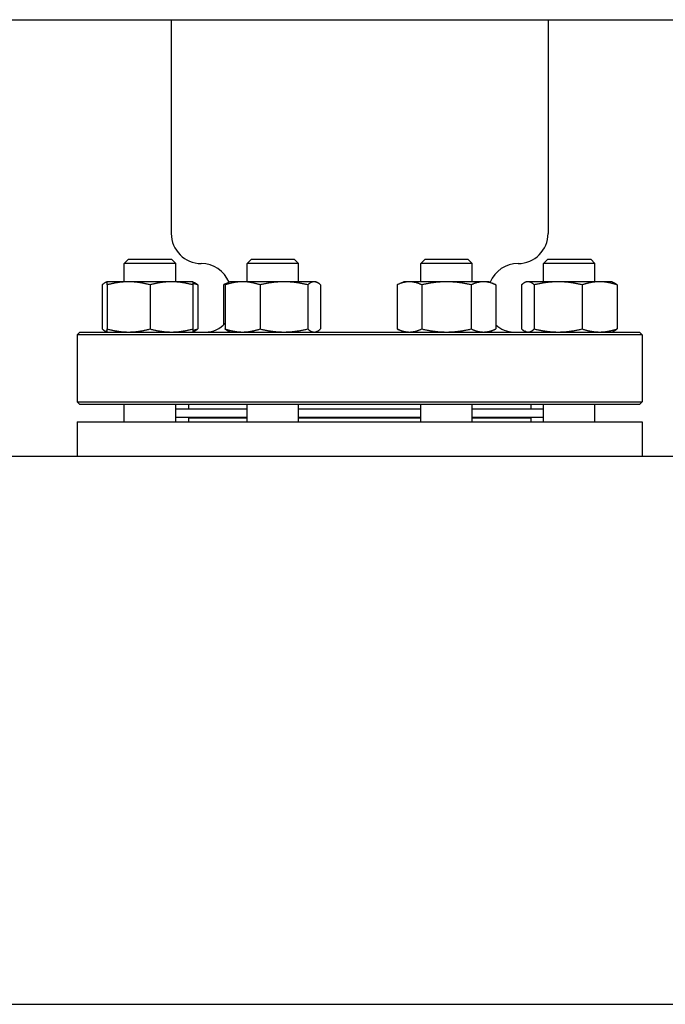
# Model space of a CAD drawing. Header units: inches. Extents: x 24 to 1128, y -74 to 748.
# Tile 366 of 557: x 668.08 to 677.5, y 300.81 to 315.18. Entities that reach past the tile are written whole.
import ezdxf

# ---------------------------------------------------------------- set-up
doc = ezdxf.new("R2010")
doc.units = ezdxf.units.IN
doc.header["$LTSCALE"] = 32
doc.header["$MEASUREMENT"] = 0
doc.layers.add('Visible (ANSI)', color=7, linetype='Continuous', lineweight=30)

msp = doc.modelspace()

# ---------------------------------------------------------------- linework, layer by layer
at = {"layer": 'Visible (ANSI)'}
for p, q in [((631.61905, 315.18016), (705.53905, 315.18016)), ((670.28905, 315.18016), (670.28905, 312.05766)), ((675.78905, 315.18016), (675.78905, 312.05766)), ((669.6662, 311.68516), (669.6037, 311.62266)), ((669.6662, 311.68516), (670.2912, 311.68516)), ((670.2912, 311.68516), (670.3537, 311.62266)), ((671.45891, 311.68516), (671.39641, 311.62266)), ((671.45891, 311.68516), (672.08391, 311.68516)), ((672.08391, 311.68516), (672.14641, 311.62266)), ((673.99419, 311.68516), (673.93169, 311.62266)), ((673.99419, 311.68516), (674.61919, 311.68516)), ((674.61919, 311.68516), (674.68169, 311.62266)), ((675.7869, 311.68516), (675.7244, 311.62266)), ((675.7869, 311.68516), (676.4119, 311.68516)), ((676.4119, 311.68516), (676.4744, 311.62266)), ((670.3537, 311.62266), (669.6037, 311.62266)), ((669.6037, 311.35416), (669.6037, 311.62266)), ((670.3537, 311.35416), (670.3537, 311.62266)), ((672.14641, 311.62266), (671.39641, 311.62266)), ((671.39641, 311.35416), (671.39641, 311.62266)), ((672.14641, 311.35416), (672.14641, 311.62266)), ((674.68169, 311.62266), (673.93169, 311.62266)), ((673.93169, 311.35416), (673.93169, 311.62266)), ((674.68169, 311.35416), (674.68169, 311.62266)), ((676.4744, 311.62266), (675.7244, 311.62266)), ((675.7244, 311.35416), (675.7244, 311.62266)), ((676.4744, 311.35416), (676.4744, 311.62266)), ((669.2816, 311.30908), (669.2816, 310.66525)), ((669.3537, 311.35416), (669.33165, 311.34388)), ((669.6662, 311.35416), (669.3537, 311.35416)), ((669.3537, 311.30908), (669.3537, 310.66525)), ((670.2912, 311.35416), (669.6662, 311.35416)), ((669.9787, 311.30908), (669.9787, 310.66525)), ((670.6037, 311.35416), (670.2912, 311.35416)), ((670.6037, 311.35416), (670.62575, 311.34388)), ((670.6037, 311.30908), (670.6037, 310.66525)), ((670.6758, 311.30908), (670.6758, 310.66525)), ((671.12437, 311.34388), (671.04973, 311.30908)), ((671.04973, 311.30908), (671.04973, 310.72558)), ((671.07432, 311.30908), (671.07432, 310.66525)), ((671.14641, 311.35416), (671.12437, 311.34388)), ((671.32947, 311.35416), (671.14641, 311.35416)), ((671.93318, 311.35416), (671.32947, 311.35416)), ((671.58463, 311.30908), (671.58463, 310.66525)), ((672.37512, 311.35416), (671.93318, 311.35416)), ((672.28172, 311.30908), (672.28172, 310.66525)), ((672.39641, 311.35416), (672.37512, 311.35416)), ((672.39641, 311.35416), (672.41846, 311.34388)), ((672.46851, 311.30908), (672.46851, 310.66525)), ((673.68169, 311.35416), (673.585, 311.30908)), ((673.585, 311.30908), (673.585, 310.66525)), ((673.76543, 311.35416), (673.68169, 311.35416)), ((674.30669, 311.35416), (673.76543, 311.35416)), ((673.94585, 311.30908), (673.94585, 310.66525)), ((674.84796, 311.35416), (674.30669, 311.35416)), ((674.66754, 311.30908), (674.66754, 310.66525)), ((674.93169, 311.35416), (674.84796, 311.35416)), ((674.93169, 311.35416), (675.02838, 311.30908)), ((675.02838, 311.30908), (675.02838, 310.66525)), ((675.40231, 311.30908), (675.40231, 310.66525)), ((675.4744, 311.35416), (675.45236, 311.34388)), ((675.4957, 311.35416), (675.4744, 311.35416)), ((675.93764, 311.35416), (675.4957, 311.35416)), ((675.58909, 311.30908), (675.58909, 310.66525)), ((676.54135, 311.35416), (675.93764, 311.35416)), ((676.28619, 311.30908), (676.28619, 310.66525)), ((676.7244, 311.35416), (676.54135, 311.35416)), ((676.7244, 311.35416), (676.74645, 311.34388)), ((676.7965, 311.30908), (676.7965, 310.66525)), ((673.68169, 310.62016), (673.585, 310.66525)), ((674.93169, 310.62016), (675.02838, 310.66525)), ((668.95572, 310.62016), (668.91405, 310.5785)), ((677.16405, 310.5785), (668.91405, 310.5785)), ((668.91405, 310.5785), (668.91405, 309.60183)), ((668.95572, 310.62016), (677.12239, 310.62016)), ((669.3537, 310.62016), (669.33165, 310.63044)), ((670.6037, 310.62016), (670.62575, 310.63044)), ((671.14641, 310.62016), (671.12437, 310.63044)), ((672.39641, 310.62016), (672.41846, 310.63044)), ((675.4744, 310.62016), (675.45236, 310.63044)), ((676.7244, 310.62016), (676.74645, 310.63044)), ((677.12239, 310.62016), (677.16405, 310.5785)), ((677.16405, 310.5785), (677.16405, 309.60183)), ((668.95572, 309.56016), (668.91405, 309.60183)), ((668.91405, 309.60183), (677.16405, 309.60183)), ((677.12239, 309.56016), (668.95572, 309.56016)), ((669.6037, 309.30766), (669.6037, 309.56016)), ((670.3537, 309.30766), (670.3537, 309.56016)), ((670.53905, 309.56016), (670.53905, 309.49766)), ((670.53905, 309.49766), (671.39641, 309.49766)), ((670.66405, 309.49266), (670.66405, 309.49766)), ((671.39641, 309.30766), (671.39641, 309.56016)), ((672.14641, 309.30766), (672.14641, 309.56016)), ((672.14641, 309.49766), (673.93169, 309.49766)), ((673.93169, 309.30766), (673.93169, 309.56016)), ((674.68169, 309.30766), (674.68169, 309.56016)), ((674.68169, 309.49766), (675.53905, 309.49766)), ((675.41405, 309.49266), (675.41405, 309.49766)), ((675.53905, 309.56016), (675.53905, 309.49766)), ((675.7244, 309.30766), (675.7244, 309.56016)), ((676.4744, 309.30766), (676.4744, 309.56016)), ((677.12239, 309.56016), (677.16405, 309.60183)), ((671.39641, 309.49266), (670.3537, 309.49266)), ((671.39641, 309.37266), (670.3537, 309.37266)), ((670.53905, 309.36766), (670.53905, 309.30766)), ((670.53905, 309.36766), (671.39641, 309.36766)), ((670.66405, 309.36766), (670.66405, 309.37266)), ((673.93169, 309.49266), (672.14641, 309.49266)), ((673.93169, 309.37266), (672.14641, 309.37266)), ((672.14641, 309.36766), (673.93169, 309.36766)), ((675.7244, 309.49266), (674.68169, 309.49266)), ((675.7244, 309.37266), (674.68169, 309.37266)), ((674.68169, 309.36766), (675.53905, 309.36766)), ((675.41405, 309.36766), (675.41405, 309.37266)), ((675.53905, 309.36766), (675.53905, 309.30766)), ((668.91405, 309.30766), (668.91405, 308.80516)), ((668.91405, 309.30766), (677.16405, 309.30766)), ((677.16405, 309.30766), (677.16405, 308.80516)), ((710.53905, 308.80516), (485.53905, 308.80516)), ((493.53905, 300.80516), (702.53905, 300.80516))]:
    msp.add_line(p, q, dxfattribs=at)
for centre, radius, start, end in [((670.72655, 312.05766), 0.4375, 180, 270), ((675.35155, 312.05766), 0.4375, 270, 0), ((670.72655, 311.18266), 0.4375, 22.116419, 90), ((675.35155, 311.18266), 0.4375, 90, 157.883581), ((670.78905, 310.99516), 0.375, 270, 319.52635), ((675.28905, 310.99516), 0.375, 225.96252, 270)]:
    msp.add_arc(centre, radius, start, end, dxfattribs=at)
for points, weights in [([(669.3537, 311.35165), (669.32009, 311.34374), (669.2816, 311.30908)], [1.01375847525, 1.02892942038, 1]), ([(669.3537, 311.30908), (669.3537, 311.35416), (669.3537, 311.35416)], [1, 1.0379548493, 1]), ([(669.6662, 311.35416), (669.52117, 311.35416), (669.3537, 311.30908)], [1, 1.0379548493, 1]), ([(669.9787, 311.30908), (669.81123, 311.35416), (669.6662, 311.35416)], [1, 1.0379548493, 1]), ([(670.2912, 311.35416), (670.14617, 311.35416), (669.9787, 311.30908)], [1, 1.0379548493, 1]), ([(670.6037, 311.30908), (670.43623, 311.35416), (670.2912, 311.35416)], [1, 1.0379548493, 1]), ([(670.6037, 311.35416), (670.6037, 311.35416), (670.6037, 311.30908)], [1, 1.0379548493, 1]), ([(670.6758, 311.30908), (670.63859, 311.32135), (670.6037, 311.33015)], [1, 1.01005189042, 1.01477953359]), ([(670.62575, 311.34388), (670.64941, 311.33285), (670.6758, 311.30908)], [1.01895290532, 1.01965956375, 1]), ([(671.10071, 311.33015), (671.07604, 311.32135), (671.04973, 311.30908)], [1.01477953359, 1.01005189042, 1]), ([(671.32947, 311.35416), (671.21105, 311.35416), (671.07432, 311.30908)], [1, 1.0379548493, 1]), ([(671.07432, 311.30908), (671.10071, 311.33285), (671.12437, 311.34388)], [1, 1.01965956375, 1.01895290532]), ([(671.58463, 311.30908), (671.44789, 311.35416), (671.32947, 311.35416)], [1, 1.0379548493, 1]), ([(671.93318, 311.35416), (671.77141, 311.35416), (671.58463, 311.30908)], [1, 1.0379548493, 1]), ([(672.28172, 311.30908), (672.09494, 311.35416), (671.93318, 311.35416)], [1, 1.0379548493, 1]), ([(672.37512, 311.35416), (672.33177, 311.35416), (672.28172, 311.30908)], [1, 1.0379548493, 1]), ([(672.46851, 311.30908), (672.41846, 311.35416), (672.37512, 311.35416)], [1, 1.0379548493, 1]), ([(673.76543, 311.35416), (673.68169, 311.35416), (673.585, 311.30908)], [1, 1.0379548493, 1]), ([(673.94585, 311.30908), (673.84916, 311.35416), (673.76543, 311.35416)], [1, 1.0379548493, 1]), ([(674.30669, 311.35416), (674.13922, 311.35416), (673.94585, 311.30908)], [1, 1.0379548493, 1]), ([(674.66754, 311.30908), (674.47416, 311.35416), (674.30669, 311.35416)], [1, 1.0379548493, 1]), ([(674.84796, 311.35416), (674.76422, 311.35416), (674.66754, 311.30908)], [1, 1.0379548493, 1]), ([(675.02838, 311.30908), (674.93169, 311.35416), (674.84796, 311.35416)], [1, 1.0379548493, 1]), ([(675.4957, 311.35416), (675.45236, 311.35416), (675.40231, 311.30908)], [1, 1.0379548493, 1]), ([(675.58909, 311.30908), (675.53904, 311.35416), (675.4957, 311.35416)], [1, 1.0379548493, 1]), ([(675.93764, 311.35416), (675.77588, 311.35416), (675.58909, 311.30908)], [1, 1.0379548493, 1]), ([(676.28619, 311.30908), (676.0994, 311.35416), (675.93764, 311.35416)], [1, 1.0379548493, 1]), ([(676.54135, 311.35416), (676.42293, 311.35416), (676.28619, 311.30908)], [1, 1.0379548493, 1]), ([(676.7965, 311.30908), (676.65976, 311.35416), (676.54135, 311.35416)], [1, 1.0379548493, 1]), ([(676.74645, 311.34388), (676.77011, 311.33285), (676.7965, 311.30908)], [1.01895290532, 1.01965956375, 1]), ([(669.2816, 310.66525), (669.32009, 310.63058), (669.3537, 310.62268)], [1, 1.02892942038, 1.01375847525]), ([(669.3537, 310.62016), (669.3537, 310.62016), (669.3537, 310.66525)], [1, 1.0379548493, 1]), ([(669.3537, 310.66525), (669.52117, 310.62016), (669.6662, 310.62016)], [1, 1.0379548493, 1]), ([(669.6662, 310.62016), (669.81123, 310.62016), (669.9787, 310.66525)], [1, 1.0379548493, 1]), ([(669.9787, 310.66525), (670.14617, 310.62016), (670.2912, 310.62016)], [1, 1.0379548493, 1]), ([(670.2912, 310.62016), (670.43623, 310.62016), (670.6037, 310.66525)], [1, 1.0379548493, 1]), ([(670.6037, 310.64418), (670.63859, 310.65298), (670.6758, 310.66525)], [1.01477953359, 1.01005189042, 1]), ([(670.6037, 310.66525), (670.6037, 310.62016), (670.6037, 310.62016)], [1, 1.0379548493, 1]), ([(670.6758, 310.66525), (670.64941, 310.64148), (670.62575, 310.63044)], [1, 1.01965956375, 1.01895290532]), ([(671.12437, 310.63044), (671.10071, 310.64148), (671.07432, 310.66525)], [1.01895290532, 1.01965956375, 1]), ([(671.07432, 310.66525), (671.21105, 310.62016), (671.32947, 310.62016)], [1, 1.0379548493, 1]), ([(671.32947, 310.62016), (671.44789, 310.62016), (671.58463, 310.66525)], [1, 1.0379548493, 1]), ([(671.58463, 310.66525), (671.77141, 310.62016), (671.93318, 310.62016)], [1, 1.0379548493, 1]), ([(671.93318, 310.62016), (672.09494, 310.62016), (672.28172, 310.66525)], [1, 1.0379548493, 1]), ([(672.28172, 310.66525), (672.33177, 310.62016), (672.37512, 310.62016)], [1, 1.0379548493, 1]), ([(672.37512, 310.62016), (672.41846, 310.62016), (672.46851, 310.66525)], [1, 1.0379548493, 1]), ([(673.585, 310.66525), (673.68169, 310.62016), (673.76543, 310.62016)], [1, 1.0379548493, 1]), ([(673.76543, 310.62016), (673.84916, 310.62016), (673.94585, 310.66525)], [1, 1.0379548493, 1]), ([(673.94585, 310.66525), (674.13922, 310.62016), (674.30669, 310.62016)], [1, 1.0379548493, 1]), ([(674.30669, 310.62016), (674.47416, 310.62016), (674.66754, 310.66525)], [1, 1.0379548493, 1]), ([(674.66754, 310.66525), (674.76422, 310.62016), (674.84796, 310.62016)], [1, 1.0379548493, 1]), ([(674.84796, 310.62016), (674.93169, 310.62016), (675.02838, 310.66525)], [1, 1.0379548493, 1]), ([(675.40231, 310.66525), (675.45236, 310.62016), (675.4957, 310.62016)], [1, 1.0379548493, 1]), ([(675.4957, 310.62016), (675.53904, 310.62016), (675.58909, 310.66525)], [1, 1.0379548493, 1]), ([(675.58909, 310.66525), (675.77588, 310.62016), (675.93764, 310.62016)], [1, 1.0379548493, 1]), ([(675.93764, 310.62016), (676.0994, 310.62016), (676.28619, 310.66525)], [1, 1.0379548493, 1]), ([(676.28619, 310.66525), (676.42293, 310.62016), (676.54135, 310.62016)], [1, 1.0379548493, 1]), ([(676.54135, 310.62016), (676.65976, 310.62016), (676.7965, 310.66525)], [1, 1.0379548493, 1]), ([(676.7965, 310.66525), (676.77011, 310.64148), (676.74645, 310.63044)], [1, 1.01965956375, 1.01895290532])]:
    msp.add_rational_spline(points, weights, degree=2, dxfattribs=at)

doc.saveas('drawing.dxf')
